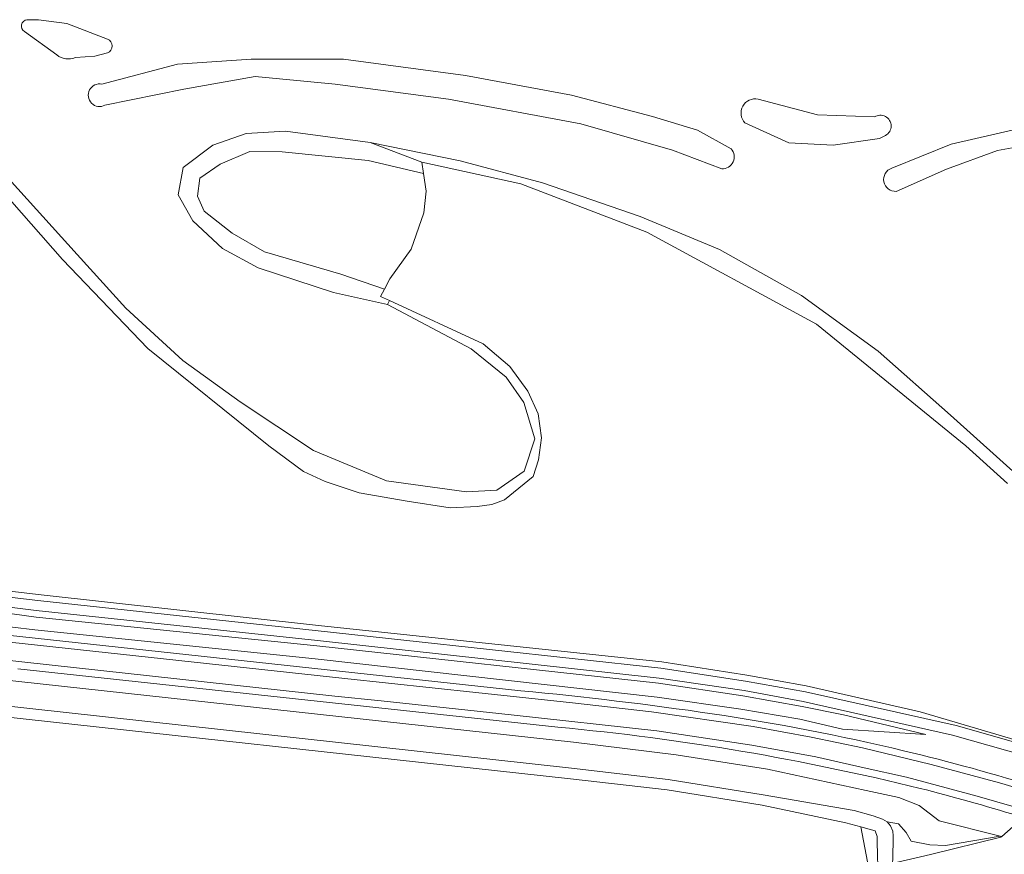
# Model space of a CAD drawing. Extents: x 184422 to 188298, y 343471 to 350189.
# Tile 294 of 513: x 186793 to 186960, y 347046 to 347187. Entities that reach past the tile are written whole.
import ezdxf

# ---------------------------------------------------------------- set-up
doc = ezdxf.new("R2010")
doc.units = 0
for name, color, linetype, lineweight in [('B-WA-GR-BOUWLAND_AKKERBOUW-GV', 252, 'Continuous', 13), ('B-WA-GR-GRAS-GV', 252, 'Continuous', 13), ('B-WA-GR-GROENVOORZIENING-GV', 252, 'Continuous', 18), ('B-WA-GW-TALUD_KRUIN-G', 252, 'Continuous', 18), ('B-WA-OG-WATER_GREPPEL-GV', 252, 'Continuous', 18), ('B-WA-OG-WATER_MEER-GV', 252, 'Continuous', 18), ('B-WA-OG-WATER_SLOOT-GV', 252, 'Continuous', 18), ('B-WA-OG-WEG-GV', 252, 'Continuous', 18), ('B-WA-VH-ONVERHARD-GV', 252, 'Continuous', 18), ('B-WA-VH-VERHARDING_ASFALT-GV', 252, 'Continuous', 18)]:
    doc.layers.add(name, color=color, linetype=linetype, lineweight=lineweight)

msp = doc.modelspace()

# ---------------------------------------------------------------- linework, layer by layer
at = {"layer": 'B-WA-GR-BOUWLAND_AKKERBOUW-GV', "flags": 128}
msp.add_lwpolyline([(186937.754, 347038.287), (186935.493, 347050.19), (186932.935, 347050.881), (186918.755, 347053.864), (186902.561, 347056.472), (186886.154, 347058.369), (186780.666, 347069.922), (186762.138, 347072.639), (186746.261, 347075.918), (186729.411, 347079.8), (186712.959, 347084.379), (186698.158, 347089.169), (186683.289, 347094.634)], dxfattribs=at)
msp.add_lwpolyline([(186937.754, 347038.287), (186935.493, 347050.19), (186932.935, 347050.881), (186918.755, 347053.864), (186902.561, 347056.472), (186886.154, 347058.369), (186780.666, 347069.922), (186762.138, 347072.639), (186746.261, 347075.918), (186729.411, 347079.8), (186712.959, 347084.379), (186698.158, 347089.169), (186683.289, 347094.634)], dxfattribs=at)
msp.add_lwpolyline([(186937.754, 347038.287), (186935.493, 347050.19), (186932.935, 347050.881), (186918.755, 347053.864), (186902.561, 347056.472), (186886.154, 347058.369), (186780.666, 347069.922), (186762.138, 347072.639), (186746.261, 347075.918), (186729.411, 347079.8), (186712.959, 347084.379), (186698.158, 347089.169), (186683.289, 347094.634)], dxfattribs=at)
at = {"layer": 'B-WA-GR-GRAS-GV', "flags": 128}
for points in [[(186960.468, 347108.561), (186953.352, 347114.941), (186927.957, 347135.665), (186899.117, 347151.275), (186877.686, 347159.478), (186860.861, 347163.188), (186861.159, 347161.261), (186861.629, 347158.221), (186861.233, 347154.545), (186859.089, 347148.392), (186855.46, 347143.347), (186854.538, 347141.607), (186853.868, 347140.342), (186855.375, 347139.646), (186871.315, 347132.282), (186875.822, 347128.455), (186878.924, 347124.266), (186880.67, 347120.383), (186881.234, 347116.33), (186880.727, 347112.559), (186879.803, 347109.736), (186874.908, 347105.767), (186872.784, 347105.007), (186870.305, 347104.669), (186865.686, 347104.444), (186858.401, 347105.571), (186850.234, 347106.978), (186844.432, 347108.892), (186840.771, 347110.58), (186834.857, 347114.97), (186814.313, 347131.477), (186799.766, 347146.645), (186780.471, 347168.576)], [(186960.468, 347108.561), (186953.352, 347114.941), (186927.957, 347135.665), (186899.117, 347151.275), (186877.686, 347159.478), (186860.861, 347163.188), (186861.159, 347161.261), (186861.629, 347158.221), (186861.233, 347154.545), (186859.089, 347148.392), (186855.46, 347143.347), (186854.538, 347141.607), (186853.868, 347140.342), (186855.375, 347139.646), (186871.315, 347132.282), (186875.822, 347128.455), (186878.924, 347124.266), (186880.67, 347120.383), (186881.234, 347116.33), (186880.727, 347112.559), (186879.803, 347109.736), (186874.908, 347105.767), (186872.784, 347105.007), (186870.305, 347104.669), (186865.686, 347104.444), (186858.401, 347105.571), (186850.234, 347106.978), (186844.432, 347108.892), (186840.771, 347110.58), (186834.857, 347114.97), (186814.313, 347131.477), (186799.766, 347146.645), (186780.471, 347168.576)], [(186960.468, 347108.561), (186953.352, 347114.941), (186927.957, 347135.665), (186899.117, 347151.275), (186877.686, 347159.478), (186860.861, 347163.188), (186861.159, 347161.261), (186861.629, 347158.221), (186861.233, 347154.545), (186859.089, 347148.392), (186855.46, 347143.347), (186854.538, 347141.607), (186853.868, 347140.342), (186855.375, 347139.646), (186871.315, 347132.282), (186875.822, 347128.455), (186878.924, 347124.266), (186880.67, 347120.383), (186881.234, 347116.33), (186880.727, 347112.559), (186879.803, 347109.736), (186874.908, 347105.767), (186872.784, 347105.007), (186870.305, 347104.669), (186865.686, 347104.444), (186858.401, 347105.571), (186850.234, 347106.978), (186844.432, 347108.892), (186840.771, 347110.58), (186834.857, 347114.97), (186814.313, 347131.477), (186799.766, 347146.645), (186780.471, 347168.576)], [(186780.688, 347091.453), (186795.649, 347089.671), (186843.33, 347084.42), (186901.701, 347078.231), (186916.132, 347075.962), (186926.211, 347074.153), (186945.608, 347069.735), (186963.44, 347064.467)], [(186780.688, 347091.453), (186795.649, 347089.671), (186843.33, 347084.42), (186901.701, 347078.231), (186916.132, 347075.962), (186926.211, 347074.153), (186945.608, 347069.735), (186963.44, 347064.467)], [(186780.688, 347091.453), (186795.649, 347089.671), (186843.33, 347084.42), (186901.701, 347078.231), (186916.132, 347075.962), (186926.211, 347074.153), (186945.608, 347069.735), (186963.44, 347064.467)], [(186780.793, 347071.761), (186886.304, 347060.165), (186902.775, 347058.27), (186918.917, 347055.612), (186934.397, 347052.977), (186937.629, 347052.082), (186939.184, 347051.477), (186939.991, 347051.058), (186941.939, 347050.691), (186943.214, 347049.216), (186944.087, 347047.745), (186947.263, 347047.16), (186949.916, 347047.035), (186959.215, 347048.627), (186948.814, 347051.203), (186945.414, 347053.814), (186941.949, 347055.2), (186936.441, 347056.403), (186919.617, 347059.976), (186904.137, 347062.445), (186886.641, 347064.593), (186781.407, 347076.116)], [(186780.793, 347071.761), (186886.304, 347060.165), (186902.775, 347058.27), (186918.917, 347055.612), (186934.397, 347052.977), (186937.629, 347052.082), (186939.184, 347051.477), (186939.991, 347051.058), (186941.939, 347050.691), (186943.214, 347049.216), (186944.087, 347047.745), (186947.263, 347047.16), (186949.916, 347047.035), (186959.215, 347048.627), (186948.814, 347051.203), (186945.414, 347053.814), (186941.949, 347055.2), (186936.441, 347056.403), (186919.617, 347059.976), (186904.137, 347062.445), (186886.641, 347064.593), (186781.407, 347076.116)], [(186780.793, 347071.761), (186886.304, 347060.165), (186902.775, 347058.27), (186918.917, 347055.612), (186934.397, 347052.977), (186937.629, 347052.082), (186939.184, 347051.477), (186939.991, 347051.058), (186941.939, 347050.691), (186943.214, 347049.216), (186944.087, 347047.745), (186947.263, 347047.16), (186949.916, 347047.035), (186959.215, 347048.627), (186948.814, 347051.203), (186945.414, 347053.814), (186941.949, 347055.2), (186936.441, 347056.403), (186919.617, 347059.976), (186904.137, 347062.445), (186886.641, 347064.593), (186781.407, 347076.116)]]:
    msp.add_lwpolyline(points, dxfattribs=at)
msp.add_lwpolyline([(186940.995, 347048.647), (186940.959, 347044.512), (186940.782, 347043.988), (186947.35, 347045.497), (186959.336, 347048.433), (186959.482, 347048.561), (186959.215, 347048.627), (186949.916, 347047.035), (186947.263, 347047.16), (186944.087, 347047.745), (186943.214, 347049.216), (186941.939, 347050.691), (186939.991, 347051.058), (186940.546, 347050.369), (186940.922, 347049.47)], close=True, dxfattribs=at)
msp.add_lwpolyline([(186940.995, 347048.647), (186940.959, 347044.512), (186940.782, 347043.988), (186947.35, 347045.497), (186959.336, 347048.433), (186959.482, 347048.561), (186959.215, 347048.627), (186949.916, 347047.035), (186947.263, 347047.16), (186944.087, 347047.745), (186943.214, 347049.216), (186941.939, 347050.691), (186939.991, 347051.058), (186940.546, 347050.369), (186940.922, 347049.47)], close=True, dxfattribs=at)
msp.add_lwpolyline([(186940.995, 347048.647), (186940.959, 347044.512), (186940.782, 347043.988), (186947.35, 347045.497), (186959.336, 347048.433), (186959.482, 347048.561), (186959.215, 347048.627), (186949.916, 347047.035), (186947.263, 347047.16), (186944.087, 347047.745), (186943.214, 347049.216), (186941.939, 347050.691), (186939.991, 347051.058), (186940.546, 347050.369), (186940.922, 347049.47)], close=True, dxfattribs=at)
at = {"layer": 'B-WA-GR-GROENVOORZIENING-GV'}
for points in [[(186793.751, 347187.392, 0.6861493), (186793.308, 347185.367)], [(186793.751, 347187.392, 0.6861493), (186793.308, 347185.367)], [(186793.751, 347187.392, 0.6861493), (186793.308, 347185.367)], [(186807.421, 347181.767, 0.712392), (186807.421, 347184.092)], [(186807.421, 347181.767, 0.712392), (186807.421, 347184.092)], [(186807.421, 347181.767, 0.712392), (186807.421, 347184.092)], [(186798.814, 347181.392, 0.266126), (186801.978, 347180.942)], [(186798.814, 347181.392, 0.266126), (186801.978, 347180.942)], [(186798.814, 347181.392, 0.266126), (186801.978, 347180.942)], [(186806.48, 347176.445, 1.4148045), (186807.016, 347172.847)], [(186806.48, 347176.445, 1.4148045), (186807.016, 347172.847)], [(186806.48, 347176.445, 1.4148045), (186807.016, 347172.847)], [(186918.038, 347173.89, 0.7308616), (186915.805, 347169.858)], [(186918.038, 347173.89, 0.7308616), (186915.805, 347169.858)], [(186918.038, 347173.89, 0.7308616), (186915.805, 347169.858)], [(186939.727, 347167.716, 1.0290026), (186937.813, 347170.866)], [(186939.727, 347167.716, 1.0290026), (186937.813, 347170.866)], [(186939.727, 347167.716, 1.0290026), (186937.813, 347170.866)], [(186911.863, 347162.051, 0.6680081), (186913.471, 347165.438)], [(186911.863, 347162.051, 0.6680081), (186913.471, 347165.438)], [(186911.863, 347162.051, 0.6680081), (186913.471, 347165.438)], [(186940.769, 347162.147, 0.8800516), (186941.534, 347158.215)], [(186940.769, 347162.147, 0.8800516), (186941.534, 347158.215)], [(186940.769, 347162.147, 0.8800516), (186941.534, 347158.215)]]:
    msp.add_lwpolyline(points, format="xyb", dxfattribs=at)
at = {"layer": 'B-WA-GR-GROENVOORZIENING-GV', "flags": 128}
for points in [[(186807.421, 347184.092), (186800.523, 347186.717), (186795.713, 347187.392), (186793.751, 347187.392)], [(186807.421, 347184.092), (186800.523, 347186.717), (186795.713, 347187.392), (186793.751, 347187.392)], [(186807.421, 347184.092), (186800.523, 347186.717), (186795.713, 347187.392), (186793.751, 347187.392)], [(186793.308, 347185.367), (186798.814, 347181.392)], [(186793.308, 347185.367), (186798.814, 347181.392)], [(186793.308, 347185.367), (186798.814, 347181.392)], [(186801.978, 347180.942), (186805.269, 347181.167), (186807.421, 347181.767)], [(186801.978, 347180.942), (186805.269, 347181.167), (186807.421, 347181.767)], [(186801.978, 347180.942), (186805.269, 347181.167), (186807.421, 347181.767)], [(186913.471, 347165.438), (186907.755, 347168.613), (186900.074, 347170.942), (186886.321, 347174.54), (186868.281, 347177.927), (186847.561, 347180.679), (186831.843, 347180.679), (186819.34, 347179.832), (186806.48, 347176.445)], [(186913.471, 347165.438), (186907.755, 347168.613), (186900.074, 347170.942), (186886.321, 347174.54), (186868.281, 347177.927), (186847.561, 347180.679), (186831.843, 347180.679), (186819.34, 347179.832), (186806.48, 347176.445)], [(186913.471, 347165.438), (186907.755, 347168.613), (186900.074, 347170.942), (186886.321, 347174.54), (186868.281, 347177.927), (186847.561, 347180.679), (186831.843, 347180.679), (186819.34, 347179.832), (186806.48, 347176.445)], [(186807.016, 347172.847), (186820.412, 347175.599), (186832.558, 347177.715), (186846.132, 347176.445), (186865.423, 347173.905), (186887.928, 347169.672), (186903.468, 347165.226), (186911.863, 347162.051)], [(186807.016, 347172.847), (186820.412, 347175.599), (186832.558, 347177.715), (186846.132, 347176.445), (186865.423, 347173.905), (186887.928, 347169.672), (186903.468, 347165.226), (186911.863, 347162.051)], [(186807.016, 347172.847), (186820.412, 347175.599), (186832.558, 347177.715), (186846.132, 347176.445), (186865.423, 347173.905), (186887.928, 347169.672), (186903.468, 347165.226), (186911.863, 347162.051)], [(186937.813, 347170.866), (186928.138, 347171.244), (186918.038, 347173.89)], [(186937.813, 347170.866), (186928.138, 347171.244), (186918.038, 347173.89)], [(186937.813, 347170.866), (186928.138, 347171.244), (186918.038, 347173.89)], [(186915.805, 347169.858), (186923.248, 347166.456), (186930.796, 347166.078), (186938.664, 347167.212), (186939.727, 347167.716)], [(186915.805, 347169.858), (186923.248, 347166.456), (186930.796, 347166.078), (186938.664, 347167.212), (186939.727, 347167.716)], [(186915.805, 347169.858), (186923.248, 347166.456), (186930.796, 347166.078), (186938.664, 347167.212), (186939.727, 347167.716)], [(187024.336, 347157.611), (187019.998, 347160.786), (187012.343, 347164.415), (187002.647, 347167.136), (186989.378, 347169.858), (186974.323, 347170.463), (186961.948, 347168.8), (186950.848, 347166.229), (186940.769, 347162.147)], [(187024.336, 347157.611), (187019.998, 347160.786), (187012.343, 347164.415), (187002.647, 347167.136), (186989.378, 347169.858), (186974.323, 347170.463), (186961.948, 347168.8), (186950.848, 347166.229), (186940.769, 347162.147)], [(187024.336, 347157.611), (187019.998, 347160.786), (187012.343, 347164.415), (187002.647, 347167.136), (186989.378, 347169.858), (186974.323, 347170.463), (186961.948, 347168.8), (186950.848, 347166.229), (186940.769, 347162.147)], [(186941.534, 347158.215), (186950.083, 347161.995), (186958.758, 347165.171), (186968.71, 347166.985), (186981.595, 347166.834), (186993.333, 347165.927), (187005.071, 347163.205), (187014.512, 347159.576), (187022.677, 347155.796)], [(186941.534, 347158.215), (186950.083, 347161.995), (186958.758, 347165.171), (186968.71, 347166.985), (186981.595, 347166.834), (186993.333, 347165.927), (187005.071, 347163.205), (187014.512, 347159.576), (187022.677, 347155.796)], [(186941.534, 347158.215), (186950.083, 347161.995), (186958.758, 347165.171), (186968.71, 347166.985), (186981.595, 347166.834), (186993.333, 347165.927), (187005.071, 347163.205), (187014.512, 347159.576), (187022.677, 347155.796)], [(186962.889, 347051.542), (186959.482, 347048.561), (186959.336, 347048.433), (186947.35, 347045.497), (186940.782, 347043.988), (186940.708, 347043.771), (186940.391, 347043.504), (186939.568, 347043.44), (186938.895, 347043.486), (186938.51, 347043.877), (186938.336, 347044.558), (186938.291, 347048.569), (186937.921, 347049.537), (186936.917, 347049.806), (186935.493, 347050.19), (186937.754, 347038.287), (186939.328, 347038.791), (186943.467, 347039.905), (186946.956, 347040.813), (186950.659, 347041.682), (186953.121, 347042.268), (186955.72, 347042.699), (186958.37, 347043.055), (186960.8, 347043.371)], [(186962.889, 347051.542), (186959.482, 347048.561), (186959.336, 347048.433), (186947.35, 347045.497), (186940.782, 347043.988), (186940.708, 347043.771), (186940.391, 347043.504), (186939.568, 347043.44), (186938.895, 347043.486), (186938.51, 347043.877), (186938.336, 347044.558), (186938.291, 347048.569), (186937.921, 347049.537), (186936.917, 347049.806), (186935.493, 347050.19), (186937.754, 347038.287), (186939.328, 347038.791), (186943.467, 347039.905), (186946.956, 347040.813), (186950.659, 347041.682), (186953.121, 347042.268), (186955.72, 347042.699), (186958.37, 347043.055), (186960.8, 347043.371)], [(186962.889, 347051.542), (186959.482, 347048.561), (186959.336, 347048.433), (186947.35, 347045.497), (186940.782, 347043.988), (186940.708, 347043.771), (186940.391, 347043.504), (186939.568, 347043.44), (186938.895, 347043.486), (186938.51, 347043.877), (186938.336, 347044.558), (186938.291, 347048.569), (186937.921, 347049.537), (186936.917, 347049.806), (186935.493, 347050.19), (186937.754, 347038.287), (186939.328, 347038.791), (186943.467, 347039.905), (186946.956, 347040.813), (186950.659, 347041.682), (186953.121, 347042.268), (186955.72, 347042.699), (186958.37, 347043.055), (186960.8, 347043.371)]]:
    msp.add_lwpolyline(points, dxfattribs=at)
msp.add_lwpolyline([(186854.538, 347141.607), (186855.46, 347143.347), (186859.089, 347148.392), (186861.233, 347154.545), (186861.629, 347158.221), (186861.159, 347161.261), (186851.743, 347163.452), (186837.155, 347164.931), (186831.656, 347164.994), (186826.58, 347162.842), (186823.129, 347160.475), (186822.726, 347157.377), (186823.873, 347154.847), (186828.622, 347151.103), (186834.111, 347147.947), (186847.104, 347144.166)], close=True, dxfattribs=at)
msp.add_lwpolyline([(186854.538, 347141.607), (186855.46, 347143.347), (186859.089, 347148.392), (186861.233, 347154.545), (186861.629, 347158.221), (186861.159, 347161.261), (186851.743, 347163.452), (186837.155, 347164.931), (186831.656, 347164.994), (186826.58, 347162.842), (186823.129, 347160.475), (186822.726, 347157.377), (186823.873, 347154.847), (186828.622, 347151.103), (186834.111, 347147.947), (186847.104, 347144.166)], close=True, dxfattribs=at)
msp.add_lwpolyline([(186854.538, 347141.607), (186855.46, 347143.347), (186859.089, 347148.392), (186861.233, 347154.545), (186861.629, 347158.221), (186861.159, 347161.261), (186851.743, 347163.452), (186837.155, 347164.931), (186831.656, 347164.994), (186826.58, 347162.842), (186823.129, 347160.475), (186822.726, 347157.377), (186823.873, 347154.847), (186828.622, 347151.103), (186834.111, 347147.947), (186847.104, 347144.166)], close=True, dxfattribs=at)
at = {"layer": 'B-WA-GW-TALUD_KRUIN-G', "flags": 128}
for points in [[(186683.646, 347111.04), (186699.255, 347105.171), (186731.17, 347095.359), (186747.732, 347091.144), (186763.734, 347088.165), (186779.82, 347085.506), (186795.114, 347083.696), (186842.738, 347078.773), (186900.874, 347072.264), (186915.093, 347070.201), (186925.135, 347068.528), (186932.364, 347066.822)], [(186683.646, 347111.04), (186699.255, 347105.171), (186731.17, 347095.359), (186747.732, 347091.144), (186763.734, 347088.165), (186779.82, 347085.506), (186795.114, 347083.696), (186842.738, 347078.773), (186900.874, 347072.264), (186915.093, 347070.201), (186925.135, 347068.528), (186932.364, 347066.822)], [(186683.646, 347111.04), (186699.255, 347105.171), (186731.17, 347095.359), (186747.732, 347091.144), (186763.734, 347088.165), (186779.82, 347085.506), (186795.114, 347083.696), (186842.738, 347078.773), (186900.874, 347072.264), (186915.093, 347070.201), (186925.135, 347068.528), (186932.364, 347066.822)], [(186959.215, 347048.627), (186948.814, 347051.203), (186945.414, 347053.814), (186941.949, 347055.2), (186936.441, 347056.403), (186919.617, 347059.976), (186904.137, 347062.445), (186886.641, 347064.593), (186781.407, 347076.116), (186763.016, 347078.667), (186747.179, 347081.753), (186731.057, 347085.766), (186714.693, 347090.284), (186700.389, 347094.796), (186685.558, 347100.32), (186672.027, 347105.397)], [(186959.215, 347048.627), (186948.814, 347051.203), (186945.414, 347053.814), (186941.949, 347055.2), (186936.441, 347056.403), (186919.617, 347059.976), (186904.137, 347062.445), (186886.641, 347064.593), (186781.407, 347076.116), (186763.016, 347078.667), (186747.179, 347081.753), (186731.057, 347085.766), (186714.693, 347090.284), (186700.389, 347094.796), (186685.558, 347100.32), (186672.027, 347105.397)], [(186959.215, 347048.627), (186948.814, 347051.203), (186945.414, 347053.814), (186941.949, 347055.2), (186936.441, 347056.403), (186919.617, 347059.976), (186904.137, 347062.445), (186886.641, 347064.593), (186781.407, 347076.116), (186763.016, 347078.667), (186747.179, 347081.753), (186731.057, 347085.766), (186714.693, 347090.284), (186700.389, 347094.796), (186685.558, 347100.32), (186672.027, 347105.397)]]:
    msp.add_lwpolyline(points, dxfattribs=at)
at = {"layer": 'B-WA-OG-WATER_GREPPEL-GV', "flags": 128}
for points in [[(186940.959, 347044.512), (186940.995, 347048.647), (186940.922, 347049.47), (186940.546, 347050.369), (186939.991, 347051.058), (186939.184, 347051.477), (186937.629, 347052.082), (186934.397, 347052.977), (186918.917, 347055.612), (186902.775, 347058.27), (186886.304, 347060.165), (186780.793, 347071.761), (186762.132, 347074.718), (186746.483, 347077.713), (186730.046, 347081.74), (186713.523, 347086.307), (186698.86, 347091.083), (186683.991, 347096.283)], [(186940.959, 347044.512), (186940.995, 347048.647), (186940.922, 347049.47), (186940.546, 347050.369), (186939.991, 347051.058), (186939.184, 347051.477), (186937.629, 347052.082), (186934.397, 347052.977), (186918.917, 347055.612), (186902.775, 347058.27), (186886.304, 347060.165), (186780.793, 347071.761), (186762.132, 347074.718), (186746.483, 347077.713), (186730.046, 347081.74), (186713.523, 347086.307), (186698.86, 347091.083), (186683.991, 347096.283)], [(186940.959, 347044.512), (186940.995, 347048.647), (186940.922, 347049.47), (186940.546, 347050.369), (186939.991, 347051.058), (186939.184, 347051.477), (186937.629, 347052.082), (186934.397, 347052.977), (186918.917, 347055.612), (186902.775, 347058.27), (186886.304, 347060.165), (186780.793, 347071.761), (186762.132, 347074.718), (186746.483, 347077.713), (186730.046, 347081.74), (186713.523, 347086.307), (186698.86, 347091.083), (186683.991, 347096.283)], [(186683.289, 347094.634), (186698.158, 347089.169), (186712.959, 347084.379), (186729.411, 347079.8), (186746.261, 347075.918), (186762.138, 347072.639), (186780.666, 347069.922), (186886.154, 347058.369), (186902.561, 347056.472), (186918.755, 347053.864), (186932.935, 347050.881), (186935.493, 347050.19), (186936.917, 347049.806), (186937.921, 347049.537), (186938.291, 347048.569), (186938.336, 347044.558)], [(186683.289, 347094.634), (186698.158, 347089.169), (186712.959, 347084.379), (186729.411, 347079.8), (186746.261, 347075.918), (186762.138, 347072.639), (186780.666, 347069.922), (186886.154, 347058.369), (186902.561, 347056.472), (186918.755, 347053.864), (186932.935, 347050.881), (186935.493, 347050.19), (186936.917, 347049.806), (186937.921, 347049.537), (186938.291, 347048.569), (186938.336, 347044.558)], [(186683.289, 347094.634), (186698.158, 347089.169), (186712.959, 347084.379), (186729.411, 347079.8), (186746.261, 347075.918), (186762.138, 347072.639), (186780.666, 347069.922), (186886.154, 347058.369), (186902.561, 347056.472), (186918.755, 347053.864), (186932.935, 347050.881), (186935.493, 347050.19), (186936.917, 347049.806), (186937.921, 347049.537), (186938.291, 347048.569), (186938.336, 347044.558)]]:
    msp.add_lwpolyline(points, dxfattribs=at)
at = {"layer": 'B-WA-OG-WATER_MEER-GV'}
for points in [[(186793.308, 347185.367, -0.6861493), (186793.751, 347187.392)], [(186793.308, 347185.367, -0.6861493), (186793.751, 347187.392)], [(186793.308, 347185.367, -0.6861493), (186793.751, 347187.392)], [(186807.421, 347184.092, -0.712392), (186807.421, 347181.767)], [(186807.421, 347184.092, -0.712392), (186807.421, 347181.767)], [(186807.421, 347184.092, -0.712392), (186807.421, 347181.767)], [(186801.978, 347180.942, -0.266126), (186798.814, 347181.392)], [(186801.978, 347180.942, -0.266126), (186798.814, 347181.392)], [(186801.978, 347180.942, -0.266126), (186798.814, 347181.392)], [(186807.016, 347172.847, -1.4148045), (186806.48, 347176.445)], [(186807.016, 347172.847, -1.4148045), (186806.48, 347176.445)], [(186807.016, 347172.847, -1.4148045), (186806.48, 347176.445)], [(186915.805, 347169.858, -0.7308616), (186918.038, 347173.89)], [(186915.805, 347169.858, -0.7308616), (186918.038, 347173.89)], [(186915.805, 347169.858, -0.7308616), (186918.038, 347173.89)], [(186937.813, 347170.866, -1.0290026), (186939.727, 347167.716)], [(186937.813, 347170.866, -1.0290026), (186939.727, 347167.716)], [(186937.813, 347170.866, -1.0290026), (186939.727, 347167.716)], [(186913.471, 347165.438, -0.6680081), (186911.863, 347162.051)], [(186913.471, 347165.438, -0.6680081), (186911.863, 347162.051)], [(186913.471, 347165.438, -0.6680081), (186911.863, 347162.051)], [(186941.534, 347158.215, -0.8800516), (186940.769, 347162.147)], [(186941.534, 347158.215, -0.8800516), (186940.769, 347162.147)], [(186941.534, 347158.215, -0.8800516), (186940.769, 347162.147)]]:
    msp.add_lwpolyline(points, format="xyb", dxfattribs=at)
at = {"layer": 'B-WA-OG-WATER_MEER-GV', "flags": 128}
for points in [[(186793.751, 347187.392), (186795.713, 347187.392), (186800.523, 347186.717), (186807.421, 347184.092)], [(186793.751, 347187.392), (186795.713, 347187.392), (186800.523, 347186.717), (186807.421, 347184.092)], [(186793.751, 347187.392), (186795.713, 347187.392), (186800.523, 347186.717), (186807.421, 347184.092)], [(186798.814, 347181.392), (186793.308, 347185.367)], [(186798.814, 347181.392), (186793.308, 347185.367)], [(186798.814, 347181.392), (186793.308, 347185.367)], [(186807.421, 347181.767), (186805.269, 347181.167), (186801.978, 347180.942)], [(186807.421, 347181.767), (186805.269, 347181.167), (186801.978, 347180.942)], [(186807.421, 347181.767), (186805.269, 347181.167), (186801.978, 347180.942)], [(186806.48, 347176.445), (186819.34, 347179.832), (186831.843, 347180.679), (186847.561, 347180.679), (186868.281, 347177.927), (186886.321, 347174.54), (186900.074, 347170.942), (186907.755, 347168.613), (186913.471, 347165.438)], [(186806.48, 347176.445), (186819.34, 347179.832), (186831.843, 347180.679), (186847.561, 347180.679), (186868.281, 347177.927), (186886.321, 347174.54), (186900.074, 347170.942), (186907.755, 347168.613), (186913.471, 347165.438)], [(186806.48, 347176.445), (186819.34, 347179.832), (186831.843, 347180.679), (186847.561, 347180.679), (186868.281, 347177.927), (186886.321, 347174.54), (186900.074, 347170.942), (186907.755, 347168.613), (186913.471, 347165.438)], [(186911.863, 347162.051), (186903.468, 347165.226), (186887.928, 347169.672), (186865.423, 347173.905), (186846.132, 347176.445), (186832.558, 347177.715), (186820.412, 347175.599), (186807.016, 347172.847)], [(186911.863, 347162.051), (186903.468, 347165.226), (186887.928, 347169.672), (186865.423, 347173.905), (186846.132, 347176.445), (186832.558, 347177.715), (186820.412, 347175.599), (186807.016, 347172.847)], [(186911.863, 347162.051), (186903.468, 347165.226), (186887.928, 347169.672), (186865.423, 347173.905), (186846.132, 347176.445), (186832.558, 347177.715), (186820.412, 347175.599), (186807.016, 347172.847)], [(186918.038, 347173.89), (186928.138, 347171.244), (186937.813, 347170.866)], [(186918.038, 347173.89), (186928.138, 347171.244), (186937.813, 347170.866)], [(186918.038, 347173.89), (186928.138, 347171.244), (186937.813, 347170.866)], [(186939.727, 347167.716), (186938.664, 347167.212), (186930.796, 347166.078), (186923.248, 347166.456), (186915.805, 347169.858)], [(186939.727, 347167.716), (186938.664, 347167.212), (186930.796, 347166.078), (186923.248, 347166.456), (186915.805, 347169.858)], [(186939.727, 347167.716), (186938.664, 347167.212), (186930.796, 347166.078), (186923.248, 347166.456), (186915.805, 347169.858)], [(186940.769, 347162.147), (186950.848, 347166.229), (186961.948, 347168.8), (186974.323, 347170.463), (186989.378, 347169.858), (187002.647, 347167.136), (187012.343, 347164.415), (187019.998, 347160.786), (187024.336, 347157.611)], [(186940.769, 347162.147), (186950.848, 347166.229), (186961.948, 347168.8), (186974.323, 347170.463), (186989.378, 347169.858), (187002.647, 347167.136), (187012.343, 347164.415), (187019.998, 347160.786), (187024.336, 347157.611)], [(186940.769, 347162.147), (186950.848, 347166.229), (186961.948, 347168.8), (186974.323, 347170.463), (186989.378, 347169.858), (187002.647, 347167.136), (187012.343, 347164.415), (187019.998, 347160.786), (187024.336, 347157.611)], [(186783.634, 347168.026), (186802.27, 347147.488), (186810.564, 347138.36), (186820.266, 347129.46), (186829.994, 347122.429), (186842.438, 347114.153), (186854.87, 347108.993), (186868.479, 347107.149), (186873.642, 347107.441), (186878.249, 347110.651), (186880.076, 347116.145), (186878.227, 347122.297), (186875.198, 347126.604), (186869.258, 347131.466), (186855.064, 347138.972), (186845.862, 347141.043), (186833.061, 347145.211), (186826.986, 347148.519), (186821.974, 347153.191), (186819.454, 347157.616), (186820.307, 347162.292), (186825.345, 347166.069), (186830.99, 347168.035), (186837.7, 347168.463), (186852.124, 347166.51), (186867.421, 347163.41), (186881.414, 347159.683), (186897.991, 347153.932), (186911.469, 347148.33), (186925.409, 347140.494), (186938.447, 347131.027), (186950.771, 347120.167), (186963.036, 347109.098)], [(186783.634, 347168.026), (186802.27, 347147.488), (186810.564, 347138.36), (186820.266, 347129.46), (186829.994, 347122.429), (186842.438, 347114.153), (186854.87, 347108.993), (186868.479, 347107.149), (186873.642, 347107.441), (186878.249, 347110.651), (186880.076, 347116.145), (186878.227, 347122.297), (186875.198, 347126.604), (186869.258, 347131.466), (186855.064, 347138.972), (186845.862, 347141.043), (186833.061, 347145.211), (186826.986, 347148.519), (186821.974, 347153.191), (186819.454, 347157.616), (186820.307, 347162.292), (186825.345, 347166.069), (186830.99, 347168.035), (186837.7, 347168.463), (186852.124, 347166.51), (186867.421, 347163.41), (186881.414, 347159.683), (186897.991, 347153.932), (186911.469, 347148.33), (186925.409, 347140.494), (186938.447, 347131.027), (186950.771, 347120.167), (186963.036, 347109.098)], [(186783.634, 347168.026), (186802.27, 347147.488), (186810.564, 347138.36), (186820.266, 347129.46), (186829.994, 347122.429), (186842.438, 347114.153), (186854.87, 347108.993), (186868.479, 347107.149), (186873.642, 347107.441), (186878.249, 347110.651), (186880.076, 347116.145), (186878.227, 347122.297), (186875.198, 347126.604), (186869.258, 347131.466), (186855.064, 347138.972), (186845.862, 347141.043), (186833.061, 347145.211), (186826.986, 347148.519), (186821.974, 347153.191), (186819.454, 347157.616), (186820.307, 347162.292), (186825.345, 347166.069), (186830.99, 347168.035), (186837.7, 347168.463), (186852.124, 347166.51), (186867.421, 347163.41), (186881.414, 347159.683), (186897.991, 347153.932), (186911.469, 347148.33), (186925.409, 347140.494), (186938.447, 347131.027), (186950.771, 347120.167), (186963.036, 347109.098)], [(187022.677, 347155.796), (187014.512, 347159.576), (187005.071, 347163.205), (186993.333, 347165.927), (186981.595, 347166.834), (186968.71, 347166.985), (186958.758, 347165.171), (186950.083, 347161.995), (186941.534, 347158.215)], [(187022.677, 347155.796), (187014.512, 347159.576), (187005.071, 347163.205), (186993.333, 347165.927), (186981.595, 347166.834), (186968.71, 347166.985), (186958.758, 347165.171), (186950.083, 347161.995), (186941.534, 347158.215)], [(187022.677, 347155.796), (187014.512, 347159.576), (187005.071, 347163.205), (186993.333, 347165.927), (186981.595, 347166.834), (186968.71, 347166.985), (186958.758, 347165.171), (186950.083, 347161.995), (186941.534, 347158.215)]]:
    msp.add_lwpolyline(points, dxfattribs=at)
at = {"layer": 'B-WA-OG-WATER_SLOOT-GV', "flags": 128}
for points in [[(186780.471, 347168.576), (186799.766, 347146.645), (186814.313, 347131.477), (186834.857, 347114.97), (186840.771, 347110.58), (186844.432, 347108.892), (186850.234, 347106.978), (186858.401, 347105.571), (186865.686, 347104.444), (186870.305, 347104.669), (186872.784, 347105.007), (186874.908, 347105.767), (186879.803, 347109.736), (186880.727, 347112.559), (186881.234, 347116.33), (186880.67, 347120.383), (186878.924, 347124.266), (186875.822, 347128.455), (186871.315, 347132.282), (186855.375, 347139.646), (186855.064, 347138.972), (186869.258, 347131.466), (186875.198, 347126.604), (186878.227, 347122.297), (186880.076, 347116.145), (186878.249, 347110.651), (186873.642, 347107.441), (186868.479, 347107.149), (186854.87, 347108.993), (186842.438, 347114.153), (186829.994, 347122.429), (186820.266, 347129.46), (186810.564, 347138.36), (186802.27, 347147.488), (186783.634, 347168.026)], [(186780.471, 347168.576), (186799.766, 347146.645), (186814.313, 347131.477), (186834.857, 347114.97), (186840.771, 347110.58), (186844.432, 347108.892), (186850.234, 347106.978), (186858.401, 347105.571), (186865.686, 347104.444), (186870.305, 347104.669), (186872.784, 347105.007), (186874.908, 347105.767), (186879.803, 347109.736), (186880.727, 347112.559), (186881.234, 347116.33), (186880.67, 347120.383), (186878.924, 347124.266), (186875.822, 347128.455), (186871.315, 347132.282), (186855.375, 347139.646), (186855.064, 347138.972), (186869.258, 347131.466), (186875.198, 347126.604), (186878.227, 347122.297), (186880.076, 347116.145), (186878.249, 347110.651), (186873.642, 347107.441), (186868.479, 347107.149), (186854.87, 347108.993), (186842.438, 347114.153), (186829.994, 347122.429), (186820.266, 347129.46), (186810.564, 347138.36), (186802.27, 347147.488), (186783.634, 347168.026)], [(186780.471, 347168.576), (186799.766, 347146.645), (186814.313, 347131.477), (186834.857, 347114.97), (186840.771, 347110.58), (186844.432, 347108.892), (186850.234, 347106.978), (186858.401, 347105.571), (186865.686, 347104.444), (186870.305, 347104.669), (186872.784, 347105.007), (186874.908, 347105.767), (186879.803, 347109.736), (186880.727, 347112.559), (186881.234, 347116.33), (186880.67, 347120.383), (186878.924, 347124.266), (186875.822, 347128.455), (186871.315, 347132.282), (186855.375, 347139.646), (186855.064, 347138.972), (186869.258, 347131.466), (186875.198, 347126.604), (186878.227, 347122.297), (186880.076, 347116.145), (186878.249, 347110.651), (186873.642, 347107.441), (186868.479, 347107.149), (186854.87, 347108.993), (186842.438, 347114.153), (186829.994, 347122.429), (186820.266, 347129.46), (186810.564, 347138.36), (186802.27, 347147.488), (186783.634, 347168.026)], [(186963.036, 347109.098), (186950.771, 347120.167), (186938.447, 347131.027), (186925.409, 347140.494), (186911.469, 347148.33), (186897.991, 347153.932), (186881.414, 347159.683), (186867.421, 347163.41), (186852.124, 347166.51), (186860.861, 347163.188), (186877.686, 347159.478), (186899.117, 347151.275), (186927.957, 347135.665), (186953.352, 347114.941), (186960.468, 347108.561)], [(186963.036, 347109.098), (186950.771, 347120.167), (186938.447, 347131.027), (186925.409, 347140.494), (186911.469, 347148.33), (186897.991, 347153.932), (186881.414, 347159.683), (186867.421, 347163.41), (186852.124, 347166.51), (186860.861, 347163.188), (186877.686, 347159.478), (186899.117, 347151.275), (186927.957, 347135.665), (186953.352, 347114.941), (186960.468, 347108.561)], [(186963.036, 347109.098), (186950.771, 347120.167), (186938.447, 347131.027), (186925.409, 347140.494), (186911.469, 347148.33), (186897.991, 347153.932), (186881.414, 347159.683), (186867.421, 347163.41), (186852.124, 347166.51), (186860.861, 347163.188), (186877.686, 347159.478), (186899.117, 347151.275), (186927.957, 347135.665), (186953.352, 347114.941), (186960.468, 347108.561)]]:
    msp.add_lwpolyline(points, dxfattribs=at)
msp.add_lwpolyline([(186855.064, 347138.972), (186855.375, 347139.646), (186853.868, 347140.342), (186854.538, 347141.607), (186847.104, 347144.166), (186834.111, 347147.947), (186828.622, 347151.103), (186823.873, 347154.847), (186822.726, 347157.377), (186823.129, 347160.475), (186826.58, 347162.842), (186831.656, 347164.994), (186837.155, 347164.931), (186851.743, 347163.452), (186861.159, 347161.261), (186860.861, 347163.188), (186852.124, 347166.51), (186837.7, 347168.463), (186830.99, 347168.035), (186825.345, 347166.069), (186820.307, 347162.292), (186819.454, 347157.616), (186821.974, 347153.191), (186826.986, 347148.519), (186833.061, 347145.211), (186845.862, 347141.043)], close=True, dxfattribs=at)
msp.add_lwpolyline([(186855.064, 347138.972), (186855.375, 347139.646), (186853.868, 347140.342), (186854.538, 347141.607), (186847.104, 347144.166), (186834.111, 347147.947), (186828.622, 347151.103), (186823.873, 347154.847), (186822.726, 347157.377), (186823.129, 347160.475), (186826.58, 347162.842), (186831.656, 347164.994), (186837.155, 347164.931), (186851.743, 347163.452), (186861.159, 347161.261), (186860.861, 347163.188), (186852.124, 347166.51), (186837.7, 347168.463), (186830.99, 347168.035), (186825.345, 347166.069), (186820.307, 347162.292), (186819.454, 347157.616), (186821.974, 347153.191), (186826.986, 347148.519), (186833.061, 347145.211), (186845.862, 347141.043)], close=True, dxfattribs=at)
msp.add_lwpolyline([(186855.064, 347138.972), (186855.375, 347139.646), (186853.868, 347140.342), (186854.538, 347141.607), (186847.104, 347144.166), (186834.111, 347147.947), (186828.622, 347151.103), (186823.873, 347154.847), (186822.726, 347157.377), (186823.129, 347160.475), (186826.58, 347162.842), (186831.656, 347164.994), (186837.155, 347164.931), (186851.743, 347163.452), (186861.159, 347161.261), (186860.861, 347163.188), (186852.124, 347166.51), (186837.7, 347168.463), (186830.99, 347168.035), (186825.345, 347166.069), (186820.307, 347162.292), (186819.454, 347157.616), (186821.974, 347153.191), (186826.986, 347148.519), (186833.061, 347145.211), (186845.862, 347141.043)], close=True, dxfattribs=at)
at = {"layer": 'B-WA-OG-WEG-GV', "flags": 128}
for points in [[(186980.051, 347059.932), (186977.239, 347060.46), (186974.432, 347061.221), (186974.178, 347061.29), (186963.44, 347064.467), (186945.608, 347069.735), (186926.211, 347074.153), (186916.132, 347075.962), (186901.701, 347078.231), (186843.33, 347084.42), (186795.649, 347089.671), (186780.688, 347091.453), (186764.836, 347093.952), (186749.113, 347096.952), (186737.887, 347099.78), (186732.816, 347101.057), (186732.732, 347101.078), (186717.169, 347105.255), (186701.248, 347110.651), (186685.772, 347116.615)], [(186980.051, 347059.932), (186977.239, 347060.46), (186974.432, 347061.221), (186974.178, 347061.29), (186963.44, 347064.467), (186945.608, 347069.735), (186926.211, 347074.153), (186916.132, 347075.962), (186901.701, 347078.231), (186843.33, 347084.42), (186795.649, 347089.671), (186780.688, 347091.453), (186764.836, 347093.952), (186749.113, 347096.952), (186737.887, 347099.78), (186732.816, 347101.057), (186732.732, 347101.078), (186717.169, 347105.255), (186701.248, 347110.651), (186685.772, 347116.615)], [(186980.051, 347059.932), (186977.239, 347060.46), (186974.432, 347061.221), (186974.178, 347061.29), (186963.44, 347064.467), (186945.608, 347069.735), (186926.211, 347074.153), (186916.132, 347075.962), (186901.701, 347078.231), (186843.33, 347084.42), (186795.649, 347089.671), (186780.688, 347091.453), (186764.836, 347093.952), (186749.113, 347096.952), (186737.887, 347099.78), (186732.816, 347101.057), (186732.732, 347101.078), (186717.169, 347105.255), (186701.248, 347110.651), (186685.772, 347116.615)], [(186685.376, 347115.628), (186700.926, 347109.672), (186716.963, 347104.439), (186732.503, 347100.024), (186732.554, 347100.012), (186737.632, 347098.785), (186748.921, 347096.059), (186764.779, 347092.943), (186780.51, 347090.448), (186795.598, 347088.65), (186843.27, 347083.511), (186901.504, 347077.153), (186915.923, 347074.956), (186926.111, 347073.171), (186951.693, 347067.421), (186967.003, 347063.079), (186975.36, 347060.47)], [(186685.376, 347115.628), (186700.926, 347109.672), (186716.963, 347104.439), (186732.503, 347100.024), (186732.554, 347100.012), (186737.632, 347098.785), (186748.921, 347096.059), (186764.779, 347092.943), (186780.51, 347090.448), (186795.598, 347088.65), (186843.27, 347083.511), (186901.504, 347077.153), (186915.923, 347074.956), (186926.111, 347073.171), (186951.693, 347067.421), (186967.003, 347063.079), (186975.36, 347060.47)], [(186685.376, 347115.628), (186700.926, 347109.672), (186716.963, 347104.439), (186732.503, 347100.024), (186732.554, 347100.012), (186737.632, 347098.785), (186748.921, 347096.059), (186764.779, 347092.943), (186780.51, 347090.448), (186795.598, 347088.65), (186843.27, 347083.511), (186901.504, 347077.153), (186915.923, 347074.956), (186926.111, 347073.171), (186951.693, 347067.421), (186967.003, 347063.079), (186975.36, 347060.47)], [(186977.035, 347058.042), (186974.845, 347058.747), (186966.519, 347061.43), (186951.103, 347065.794), (186925.722, 347071.521), (186915.694, 347073.356), (186901.254, 347075.466), (186843.132, 347081.854), (186795.339, 347086.983), (186780.352, 347088.834), (186764.356, 347091.304), (186748.546, 347094.413), (186732.062, 347098.415), (186716.562, 347102.799), (186700.42, 347108.092), (186684.782, 347114.035)], [(186977.035, 347058.042), (186974.845, 347058.747), (186966.519, 347061.43), (186951.103, 347065.794), (186925.722, 347071.521), (186915.694, 347073.356), (186901.254, 347075.466), (186843.132, 347081.854), (186795.339, 347086.983), (186780.352, 347088.834), (186764.356, 347091.304), (186748.546, 347094.413), (186732.062, 347098.415), (186716.562, 347102.799), (186700.42, 347108.092), (186684.782, 347114.035)], [(186977.035, 347058.042), (186974.845, 347058.747), (186966.519, 347061.43), (186951.103, 347065.794), (186925.722, 347071.521), (186915.694, 347073.356), (186901.254, 347075.466), (186843.132, 347081.854), (186795.339, 347086.983), (186780.352, 347088.834), (186764.356, 347091.304), (186748.546, 347094.413), (186732.062, 347098.415), (186716.562, 347102.799), (186700.42, 347108.092), (186684.782, 347114.035)], [(186672.882, 347107.919), (186672.027, 347105.397), (186685.558, 347100.32), (186700.389, 347094.796), (186714.693, 347090.284), (186731.057, 347085.766), (186747.179, 347081.753), (186763.016, 347078.667), (186781.407, 347076.116), (186886.641, 347064.593), (186904.137, 347062.445), (186919.617, 347059.976), (186936.441, 347056.403), (186941.949, 347055.2), (186945.414, 347053.814), (186948.814, 347051.203), (186959.215, 347048.627)], [(186672.882, 347107.919), (186672.027, 347105.397), (186685.558, 347100.32), (186700.389, 347094.796), (186714.693, 347090.284), (186731.057, 347085.766), (186747.179, 347081.753), (186763.016, 347078.667), (186781.407, 347076.116), (186886.641, 347064.593), (186904.137, 347062.445), (186919.617, 347059.976), (186936.441, 347056.403), (186941.949, 347055.2), (186945.414, 347053.814), (186948.814, 347051.203), (186959.215, 347048.627)], [(186672.882, 347107.919), (186672.027, 347105.397), (186685.558, 347100.32), (186700.389, 347094.796), (186714.693, 347090.284), (186731.057, 347085.766), (186747.179, 347081.753), (186763.016, 347078.667), (186781.407, 347076.116), (186886.641, 347064.593), (186904.137, 347062.445), (186919.617, 347059.976), (186936.441, 347056.403), (186941.949, 347055.2), (186945.414, 347053.814), (186948.814, 347051.203), (186959.215, 347048.627)], [(186779.82, 347085.506), (186795.114, 347083.696), (186842.738, 347078.773), (186900.874, 347072.264), (186915.093, 347070.201), (186925.135, 347068.528), (186932.364, 347066.822), (186946.548, 347065.868), (186932.588, 347069.237), (186925.538, 347070.675), (186915.461, 347072.459), (186901.085, 347074.619), (186843.046, 347080.977), (186795.295, 347085.863), (186780.202, 347087.919)], [(186780.202, 347087.919), (186795.295, 347085.863), (186843.046, 347080.977), (186901.085, 347074.619), (186915.461, 347072.459), (186925.538, 347070.675), (186932.588, 347069.237), (186946.548, 347065.868), (186932.364, 347066.822), (186925.135, 347068.528), (186915.093, 347070.201), (186900.874, 347072.264), (186842.738, 347078.773), (186795.114, 347083.696), (186779.82, 347085.506)], [(186779.82, 347085.506), (186795.114, 347083.696), (186842.738, 347078.773), (186900.874, 347072.264), (186915.093, 347070.201), (186925.135, 347068.528), (186932.364, 347066.822), (186946.548, 347065.868), (186932.588, 347069.237), (186925.538, 347070.675), (186915.461, 347072.459), (186901.085, 347074.619), (186843.046, 347080.977), (186795.295, 347085.863), (186780.202, 347087.919)], [(186780.202, 347087.919), (186795.295, 347085.863), (186843.046, 347080.977), (186901.085, 347074.619), (186915.461, 347072.459), (186925.538, 347070.675), (186932.588, 347069.237), (186946.548, 347065.868), (186932.364, 347066.822), (186925.135, 347068.528), (186915.093, 347070.201), (186900.874, 347072.264), (186842.738, 347078.773), (186795.114, 347083.696), (186779.82, 347085.506)], [(186779.82, 347085.506), (186795.114, 347083.696), (186842.738, 347078.773), (186900.874, 347072.264), (186915.093, 347070.201), (186925.135, 347068.528), (186932.364, 347066.822), (186946.548, 347065.868), (186932.588, 347069.237), (186925.538, 347070.675), (186915.461, 347072.459), (186901.085, 347074.619), (186843.046, 347080.977), (186795.295, 347085.863), (186780.202, 347087.919)], [(186780.202, 347087.919), (186795.295, 347085.863), (186843.046, 347080.977), (186901.085, 347074.619), (186915.461, 347072.459), (186925.538, 347070.675), (186932.588, 347069.237), (186946.548, 347065.868), (186932.364, 347066.822), (186925.135, 347068.528), (186915.093, 347070.201), (186900.874, 347072.264), (186842.738, 347078.773), (186795.114, 347083.696), (186779.82, 347085.506)], [(186782.949, 347083.635), (186790.464, 347082.766), (186877.71, 347073.332)], [(186782.949, 347083.635), (186790.464, 347082.766), (186877.71, 347073.332)], [(186782.949, 347083.635), (186790.464, 347082.766), (186877.71, 347073.332)], [(186884.016, 347067.138), (186792.222, 347077.076)], [(186884.016, 347067.138), (186792.222, 347077.076)], [(186884.016, 347067.138), (186792.222, 347077.076)], [(186959.215, 347048.627), (186959.482, 347048.561), (186962.889, 347051.542), (186963.113, 347051.802), (186962.189, 347052.09)], [(186959.215, 347048.627), (186959.482, 347048.561), (186962.889, 347051.542), (186963.113, 347051.802), (186962.189, 347052.09)], [(186959.215, 347048.627), (186959.482, 347048.561), (186962.889, 347051.542), (186963.113, 347051.802), (186962.189, 347052.09)]]:
    msp.add_lwpolyline(points, dxfattribs=at)
at = {"layer": 'B-WA-OG-WEG-GV'}
for points in [[(186877.71, 347073.332, -0.0123991), (186910.208, 347069.425)], [(186877.71, 347073.332, -0.0123991), (186910.208, 347069.425)], [(186877.71, 347073.332, -0.0123991), (186910.208, 347069.425)], [(186910.208, 347069.425, -0.0218195), (186942.782, 347063.132)], [(186910.208, 347069.425, -0.0218195), (186942.782, 347063.132)], [(186910.208, 347069.425, -0.0218195), (186942.782, 347063.132)], [(186915.439, 347063.028, 0.0182666), (186884.016, 347067.138)], [(186915.439, 347063.028, 0.0182666), (186884.016, 347067.138)], [(186915.439, 347063.028, 0.0182666), (186884.016, 347067.138)], [(186945.614, 347056.741, 0.0170016), (186915.439, 347063.028)], [(186945.614, 347056.741, 0.0170016), (186915.439, 347063.028)], [(186945.614, 347056.741, 0.0170016), (186915.439, 347063.028)], [(186942.782, 347063.132, -0.0171798), (186966.014, 347056.755)], [(186942.782, 347063.132, -0.0171798), (186966.014, 347056.755)], [(186942.782, 347063.132, -0.0171798), (186966.014, 347056.755)], [(186962.189, 347052.09, 0.0110352), (186945.614, 347056.741)], [(186962.189, 347052.09, 0.0110352), (186945.614, 347056.741)], [(186962.189, 347052.09, 0.0110352), (186945.614, 347056.741)]]:
    msp.add_lwpolyline(points, format="xyb", dxfattribs=at)
at = {"layer": 'B-WA-VH-ONVERHARD-GV', "flags": 128}
for points in [[(186975.36, 347060.47), (186967.003, 347063.079), (186951.693, 347067.421), (186926.111, 347073.171), (186915.923, 347074.956), (186901.504, 347077.153), (186843.27, 347083.511), (186795.598, 347088.65), (186780.51, 347090.448), (186764.779, 347092.943), (186748.921, 347096.059), (186737.632, 347098.785), (186732.554, 347100.012), (186732.503, 347100.024), (186716.963, 347104.439), (186700.926, 347109.672), (186685.376, 347115.628)], [(186975.36, 347060.47), (186967.003, 347063.079), (186951.693, 347067.421), (186926.111, 347073.171), (186915.923, 347074.956), (186901.504, 347077.153), (186843.27, 347083.511), (186795.598, 347088.65), (186780.51, 347090.448), (186764.779, 347092.943), (186748.921, 347096.059), (186737.632, 347098.785), (186732.554, 347100.012), (186732.503, 347100.024), (186716.963, 347104.439), (186700.926, 347109.672), (186685.376, 347115.628)], [(186975.36, 347060.47), (186967.003, 347063.079), (186951.693, 347067.421), (186926.111, 347073.171), (186915.923, 347074.956), (186901.504, 347077.153), (186843.27, 347083.511), (186795.598, 347088.65), (186780.51, 347090.448), (186764.779, 347092.943), (186748.921, 347096.059), (186737.632, 347098.785), (186732.554, 347100.012), (186732.503, 347100.024), (186716.963, 347104.439), (186700.926, 347109.672), (186685.376, 347115.628)], [(186684.782, 347114.035), (186700.42, 347108.092), (186716.562, 347102.799), (186732.062, 347098.415), (186748.546, 347094.413), (186764.356, 347091.304), (186780.352, 347088.834), (186795.339, 347086.983), (186843.132, 347081.854), (186901.254, 347075.466), (186915.694, 347073.356), (186925.722, 347071.521), (186951.103, 347065.794), (186966.519, 347061.43), (186974.845, 347058.747), (186977.035, 347058.042)], [(186684.782, 347114.035), (186700.42, 347108.092), (186716.562, 347102.799), (186732.062, 347098.415), (186748.546, 347094.413), (186764.356, 347091.304), (186780.352, 347088.834), (186795.339, 347086.983), (186843.132, 347081.854), (186901.254, 347075.466), (186915.694, 347073.356), (186925.722, 347071.521), (186951.103, 347065.794), (186966.519, 347061.43), (186974.845, 347058.747), (186977.035, 347058.042)], [(186684.782, 347114.035), (186700.42, 347108.092), (186716.562, 347102.799), (186732.062, 347098.415), (186748.546, 347094.413), (186764.356, 347091.304), (186780.352, 347088.834), (186795.339, 347086.983), (186843.132, 347081.854), (186901.254, 347075.466), (186915.694, 347073.356), (186925.722, 347071.521), (186951.103, 347065.794), (186966.519, 347061.43), (186974.845, 347058.747), (186977.035, 347058.042)]]:
    msp.add_lwpolyline(points, dxfattribs=at)
at = {"layer": 'B-WA-VH-VERHARDING_ASFALT-GV', "flags": 128}
for points in [[(186968.671, 347054.827), (186959.099, 347057.677), (186947.486, 347060.795), (186935.782, 347063.645), (186927.072, 347065.419), (186917.228, 347067.247), (186899.944, 347069.72), (186886.47, 347071.279), (186870.048, 347073.053), (186847.774, 347075.419), (186788.709, 347081.817), (186776.642, 347083.322)], [(186776.642, 347083.322), (186788.709, 347081.817), (186847.774, 347075.419), (186870.048, 347073.053), (186886.47, 347071.279), (186899.944, 347069.72), (186917.228, 347067.247), (186927.072, 347065.419), (186935.782, 347063.645), (186947.486, 347060.795), (186959.099, 347057.677), (186968.671, 347054.827)], [(186968.671, 347054.827), (186959.099, 347057.677), (186947.486, 347060.795), (186935.782, 347063.645), (186927.072, 347065.419), (186917.228, 347067.247), (186899.944, 347069.72), (186886.47, 347071.279), (186870.048, 347073.053), (186847.774, 347075.419), (186788.709, 347081.817), (186776.642, 347083.322)], [(186776.642, 347083.322), (186788.709, 347081.817), (186847.774, 347075.419), (186870.048, 347073.053), (186886.47, 347071.279), (186899.944, 347069.72), (186917.228, 347067.247), (186927.072, 347065.419), (186935.782, 347063.645), (186947.486, 347060.795), (186959.099, 347057.677), (186968.671, 347054.827)], [(186968.671, 347054.827), (186959.099, 347057.677), (186947.486, 347060.795), (186935.782, 347063.645), (186927.072, 347065.419), (186917.228, 347067.247), (186899.944, 347069.72), (186886.47, 347071.279), (186870.048, 347073.053), (186847.774, 347075.419), (186788.709, 347081.817), (186776.642, 347083.322)], [(186776.642, 347083.322), (186788.709, 347081.817), (186847.774, 347075.419), (186870.048, 347073.053), (186886.47, 347071.279), (186899.944, 347069.72), (186917.228, 347067.247), (186927.072, 347065.419), (186935.782, 347063.645), (186947.486, 347060.795), (186959.099, 347057.677), (186968.671, 347054.827)], [(186877.71, 347073.332), (186790.464, 347082.766), (186782.949, 347083.635)], [(186877.71, 347073.332), (186790.464, 347082.766), (186782.949, 347083.635)], [(186877.71, 347073.332), (186790.464, 347082.766), (186782.949, 347083.635)], [(186777.141, 347080.096), (186788.709, 347078.698), (186846.096, 347072.408), (186853.944, 347071.602), (186876.082, 347069.236), (186900.851, 347066.494), (186916.956, 347064.075), (186927.843, 347062.085), (186936.054, 347060.204), (186943.267, 347058.645), (186955.289, 347055.419), (186967.447, 347051.924)], [(186967.447, 347051.924), (186955.289, 347055.419), (186943.267, 347058.645), (186936.054, 347060.204), (186927.843, 347062.085), (186916.956, 347064.075), (186900.851, 347066.494), (186876.082, 347069.236), (186853.944, 347071.602), (186846.096, 347072.408), (186788.709, 347078.698), (186777.141, 347080.096)], [(186777.141, 347080.096), (186788.709, 347078.698), (186846.096, 347072.408), (186853.944, 347071.602), (186876.082, 347069.236), (186900.851, 347066.494), (186916.956, 347064.075), (186927.843, 347062.085), (186936.054, 347060.204), (186943.267, 347058.645), (186955.289, 347055.419), (186967.447, 347051.924)], [(186967.447, 347051.924), (186955.289, 347055.419), (186943.267, 347058.645), (186936.054, 347060.204), (186927.843, 347062.085), (186916.956, 347064.075), (186900.851, 347066.494), (186876.082, 347069.236), (186853.944, 347071.602), (186846.096, 347072.408), (186788.709, 347078.698), (186777.141, 347080.096)], [(186777.141, 347080.096), (186788.709, 347078.698), (186846.096, 347072.408), (186853.944, 347071.602), (186876.082, 347069.236), (186900.851, 347066.494), (186916.956, 347064.075), (186927.843, 347062.085), (186936.054, 347060.204), (186943.267, 347058.645), (186955.289, 347055.419), (186967.447, 347051.924)], [(186967.447, 347051.924), (186955.289, 347055.419), (186943.267, 347058.645), (186936.054, 347060.204), (186927.843, 347062.085), (186916.956, 347064.075), (186900.851, 347066.494), (186876.082, 347069.236), (186853.944, 347071.602), (186846.096, 347072.408), (186788.709, 347078.698), (186777.141, 347080.096)], [(186792.222, 347077.076), (186884.016, 347067.138)], [(186792.222, 347077.076), (186884.016, 347067.138)], [(186792.222, 347077.076), (186884.016, 347067.138)]]:
    msp.add_lwpolyline(points, dxfattribs=at)
at = {"layer": 'B-WA-VH-VERHARDING_ASFALT-GV'}
for points in [[(186910.208, 347069.425, 0.0123991), (186877.71, 347073.332)], [(186910.208, 347069.425, 0.0123991), (186877.71, 347073.332)], [(186910.208, 347069.425, 0.0123991), (186877.71, 347073.332)], [(186942.782, 347063.132, 0.0218195), (186910.208, 347069.425)], [(186942.782, 347063.132, 0.0218195), (186910.208, 347069.425)], [(186942.782, 347063.132, 0.0218195), (186910.208, 347069.425)], [(186884.016, 347067.138, -0.0182666), (186915.439, 347063.028)], [(186884.016, 347067.138, -0.0182666), (186915.439, 347063.028)], [(186884.016, 347067.138, -0.0182666), (186915.439, 347063.028)], [(186915.439, 347063.028, -0.0170016), (186945.614, 347056.741)], [(186915.439, 347063.028, -0.0170016), (186945.614, 347056.741)], [(186915.439, 347063.028, -0.0170016), (186945.614, 347056.741)], [(186966.014, 347056.755, 0.0171798), (186942.782, 347063.132)], [(186966.014, 347056.755, 0.0171798), (186942.782, 347063.132)], [(186966.014, 347056.755, 0.0171798), (186942.782, 347063.132)], [(186945.614, 347056.741, -0.0110352), (186962.189, 347052.09)], [(186945.614, 347056.741, -0.0110352), (186962.189, 347052.09)], [(186945.614, 347056.741, -0.0110352), (186962.189, 347052.09)]]:
    msp.add_lwpolyline(points, format="xyb", dxfattribs=at)

doc.saveas('drawing.dxf')
